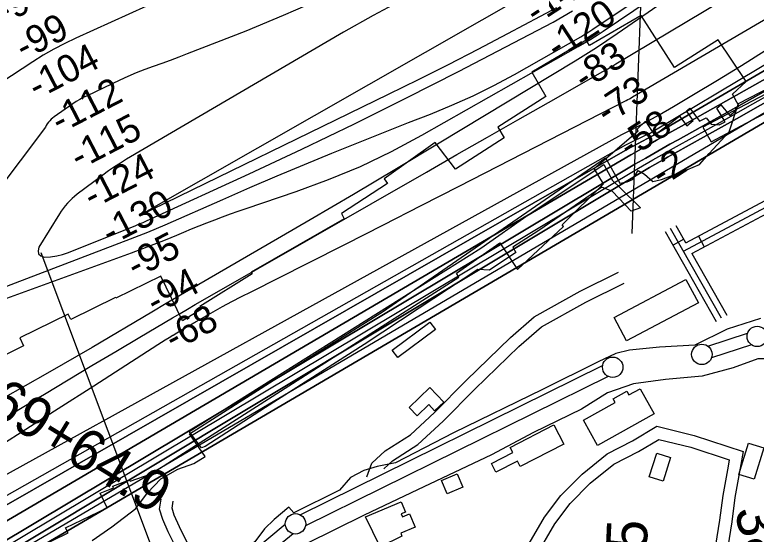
# Model space of a CAD drawing. Extents: x 3625074 to 3663148, y 511451 to 537151.
# Drawn here: x 3641979 to 3643792, y 519248 to 520518 of the extents above; entities that cross this region are included whole.
import ezdxf

# ---------------------------------------------------------------- set-up
doc = ezdxf.new("R2010")
doc.units = 0
for name, color, linetype in [('V-BLDG-OTLN', 7, 'Continuous'), ('V-CHAN-DOCK', 7, 'Continuous'), ('V-LEVE-TOET', 7, 'Continuous'), ('V-RIVR-EDGE', 7, 'Continuous'), ('V-RIVR-RANG', 7, 'Continuous'), ('V-ROAD-CNTR', 7, 'Continuous'), ('V-RRAP-RVMT', 7, 'Continuous'), ('V-SURV-IDEN', 7, 'Continuous'), ('V-SURV-LINE', 7, 'Continuous'), ('V-TOPO-DPTH', 7, 'Continuous'), ('V-TOPO-MAJR', 7, 'Continuous'), ('V-TOPO-MINR', 7, 'Continuous'), ('V-TOPO-WATR', 7, 'Continuous'), ('V-UTIL-LINE', 7, 'Continuous')]:
    doc.layers.add(name, color=color, linetype=linetype)

msp = doc.modelspace()

# ---------------------------------------------------------------- linework, layer by layer
at = {"layer": 'V-BLDG-OTLN'}
for points in [[(3643650.5, 519813.6), (3643474.8, 519720.8), (3643444.5, 519778), (3643620.3, 519870.6)], [(3642902, 519698.4), (3642994.2, 519766.8), (3643007.8, 519748.5), (3642915.6, 519680.1)], [(3642943.1, 519558), (3642993.9, 519606.7), (3643028, 519571.1), (3643005.8, 519549.8), (3642991.3, 519565), (3642962.7, 519537.6)], [(3643369.8, 519526.5), (3643447.2, 519569.9), (3643442.2, 519578.7), (3643475.5, 519597.4), (3643480.5, 519588.4), (3643508, 519603.8), (3643542.4, 519542.4), (3643404.3, 519464.9)], [(3643144.6, 519420.9), (3643197.1, 519447.9), (3643190.7, 519460.3), (3643297.4, 519515.2), (3643321.4, 519468.5), (3643214.8, 519413.7), (3643208.4, 519426.3), (3643155.7, 519399.3)], [(3643772.9, 519470.4), (3643810.3, 519459.1), (3643787.2, 519382.4), (3643749.8, 519393.6)], [(3643530.5, 519388.1), (3643549.1, 519446.4), (3643582.6, 519435.7), (3643564.1, 519377.4)], [(3643022.3, 519379.7), (3643061.1, 519396), (3643075, 519362.8), (3643036.2, 519346.5)], [(3642837.1, 519290.3), (3642923.8, 519326.9), (3642934.2, 519302.1), (3642924, 519297.8), (3642927.1, 519290.6), (3642944.4, 519297.9), (3642958.1, 519265.4), (3642922.7, 519250.5), (3642925.8, 519243.2), (3642872.8, 519217.2)]]:
    msp.add_lwpolyline(points, close=True, dxfattribs=at)
at = {"layer": 'V-CHAN-DOCK'}
for points in [[(3643661.3, 520243.5), (3643681.8, 520207.2), (3643779.7, 520259.8), (3644027.7, 520389.5), (3644476.8, 520627.8), (3644663, 520725.6), (3644776.6, 520784.7), (3644751.3, 520832.8), (3644655.6, 520782.5), (3644662.6, 520769.1), (3644555.6, 520712.9), (3643765.1, 520298), (3643661.3, 520243.5)], [(3642436, 519459.6), (3642405.5, 519499.4), (3643118.4, 519947.3), (3643236.6, 520030.6), (3643419.2, 520152.1), (3643440.3, 520113.1), (3643458.6, 520095.6), (3643509.2, 520046.4), (3643486.4, 520038.3), (3643440.6, 520086.3), (3643414.7, 520096.6), (3643260.1, 519990.9), (3643196.7, 519950.1), (3643204.5, 519937.1), (3643139.7, 519893.6), (3643111.1, 519895.5), (3642968, 519800.5), (3642833.5, 519711.8), (3642591.9, 519557.7), (3642444.8, 519462.5), (3642436, 519459.6)]]:
    msp.add_lwpolyline(points, dxfattribs=at)
at = {"layer": 'V-LEVE-TOET'}
for points in [[(3644155.7, 519782.1), (3644061, 519723.1), (3643978.8, 519685.6), (3643909.9, 519673.5), (3643856.4, 519676.6), (3643796, 519676.5), (3643735.5, 519654.9), (3643660.2, 519634.2), (3643570.1, 519626.2), (3643492.1, 519615.7), (3643428.7, 519593.3), (3643365, 519553.5), (3643247.1, 519496.5), (3643145.1, 519441.8), (3642963.5, 519356.6), (3642833.2, 519294.8), (3642691.8, 519224.6), (3642647.1, 519196.5), (3642616.6, 519167.4), (3642578.7, 519133.2), (3642535, 519102.9)], [(3643802.2, 519775.4), (3643720.8, 519749.1), (3643642.3, 519710.1), (3643555.4, 519705.7), (3643482.3, 519698.2), (3643448.7, 519689.8), (3643405.9, 519669.9), (3643269.1, 519601.8), (3643051.5, 519495.5), (3642909.7, 519422.6), (3642865.4, 519413.2), (3642832.7, 519404.1), (3642800.1, 519386.6), (3642773.2, 519355.8), (3642661.7, 519300.2), (3642648.9, 519313.7), (3642613.1, 519284.2), (3642590.1, 519260.8), (3642566.3, 519229.1), (3642493.8, 519175.2), (3642491.2, 519142.5), (3642535, 519102.9)]]:
    msp.add_lwpolyline(points, dxfattribs=at)
at = {"layer": 'V-RIVR-EDGE'}
msp.add_lwpolyline([(3642168.7, 519232.9), (3642216.2, 519266.4), (3642275.2, 519311.2), (3642303.5, 519349), (3642336, 519383.7), (3642378.1, 519407), (3642417.1, 519420.8), (3642444.8, 519438.1), (3642406.5, 519493.4), (3642629, 519635.1), (3642878.5, 519791.8), (3643423.3, 520168.1), (3643458.6, 520106.2), (3643476.6, 520109.7), (3643489.8, 520115.1), (3643503.7, 520137.3), (3643518.7, 520128.8), (3643539.6, 520110.2), (3643560.1, 520115.5), (3643622.6, 520138.8), (3643653.2, 520151.9), (3643677.3, 520178.8), (3643726, 520232.2), (3643749, 520301.1), (3644187.2, 520527)], dxfattribs=at)
at = {"layer": 'V-RIVR-RANG'}
msp.add_line((3642331.9, 519168.7), (3642043.8, 519936.4), dxfattribs=at)
at = {"layer": 'V-ROAD-CNTR'}
for p, q in [((3643615, 519969.3), (3643588.9, 519954.5)), ((3643651, 519977.1), (3643665.1, 519950.7))]:
    msp.add_line(p, q, dxfattribs=at)
for points in [[(3643614, 519940.3), (3644970.3, 520665.3)], [(3643619.8, 519960.4), (3644776.2, 520578.6)], [(3643634.5, 519934.3), (3644795.6, 520554.9)], [(3643595.5, 520003.1), (3643619.5, 519961)], [(3643569.4, 519988.3), (3643694.4, 519768.5)], [(3643707.5, 519775.9), (3643582.5, 519995.7)], [(3643634.6, 519934.4), (3643720.5, 519783.4)], [(3642840.2, 519387.9), (3642852.5, 519421.7), (3642884.5, 519451.6), (3642946.6, 519491.2), (3643005.8, 519545.6), (3643082.8, 519623.8), (3643191.4, 519729), (3643249.4, 519779.8), (3643361.3, 519842.3), (3643455.7, 519888.9)], [(3642881.7, 519407.9), (3642902.9, 519427.8), (3642964.9, 519467.3), (3643026.6, 519524), (3643104, 519602.5), (3643211.7, 519706.9), (3643266.8, 519755.2), (3643375.2, 519815.8), (3643468.9, 519862)], [(3642877.1, 517970), (3642853.4, 518016.9), (3642849.7, 518062.5), (3642863.8, 518110.1), (3642989.8, 518460.8), (3643123.4, 518891.4), (3643189.2, 519099.6), (3643225.6, 519205.6), (3643274.4, 519289.8), (3643314.2, 519342.9), (3643366.4, 519394.8), (3643427.6, 519444.2), (3643489.3, 519476.1), (3643549, 519511.9), (3643640.2, 519489.7), (3643760.5, 519450.4), (3643752.6, 519409.2), (3643739.7, 519337.9), (3643732.3, 519278), (3643719.2, 519196.6), (3643710.2, 519123.1), (3643657.1, 518957.7), (3643564.2, 518689.2), (3643557.3, 518666.1)], [(3642903.9, 517983.5), (3642882.9, 518025.2), (3642880, 518059.4), (3642892.3, 518100.8), (3643018.3, 518451.3), (3643152, 518882.5), (3643217.7, 519090.2), (3643253, 519193.1), (3643299.4, 519273.2), (3643336.9, 519323.2), (3643386.4, 519372.4), (3643444.1, 519419), (3643503.9, 519449.9), (3643553.8, 519479.8), (3643632, 519460.8), (3643726, 519430.1), (3643723.1, 519414.7), (3643710, 519342.4), (3643702.6, 519282.2), (3643689.5, 519200.9), (3643680.7, 519129.6), (3643628.7, 518967.2), (3643535.7, 518698.5), (3643527.9, 518672.6)], [(3642381.3, 519199.9), (3642371.2, 519219.5), (3642354.4, 519253.6), (3642341.1, 519284.3), (3642333, 519309.4), (3642337, 519333.4)], [(3642409.3, 519211), (3642398, 519233), (3642381.7, 519266.2), (3642369.2, 519294.9), (3642363.8, 519311.7), (3642366.6, 519328.5)]]:
    msp.add_lwpolyline(points, dxfattribs=at)
at = {"layer": 'V-RRAP-RVMT'}
for points in [[(3643767.1, 520354.7), (3643698.8, 520457.1), (3643592.6, 520389.3), (3643510.5, 520516.4), (3643384.2, 520442.9), (3643376, 520455.8), (3643243.7, 520377.9)], [(3643243.7, 520377.9), (3643277.7, 520318.5), (3643160.3, 520243.6), (3643176, 520216.9), (3643057.1, 520140.3), (3643007.1, 520205.8), (3642882.7, 520117.2), (3642890.1, 520105.5), (3642777.9, 520032.3)], [(3643396, 520141.9), (3643503, 520234), (3643501, 520238.6), (3643521.1, 520257.6), (3643543.7, 520223.8), (3643604.4, 520270.3), (3643622.1, 520246.8), (3643637.7, 520259.7), (3643621.5, 520283.2), (3643630, 520289.5), (3643653.1, 520257.6), (3643669.8, 520266.3), (3643682.2, 520250.5), (3643701.3, 520248.7), (3643716.2, 520256.7), (3643695.8, 520290), (3643705.3, 520297.7), (3643727.2, 520271.6), (3643741.1, 520283.2), (3643742.2, 520289.8), (3643749.7, 520295.7), (3643733.8, 520324.1), (3643767.1, 520354.7)], [(3643065.1, 519876.9), (3643059.5, 519886.3), (3643165.1, 519960.4), (3643208.3, 519895.4), (3643320.6, 520000.3), (3643317.7, 520004.7), (3643418.5, 520105), (3643396, 520141.9)], [(3642777.9, 520032.3), (3642784.6, 520019.2), (3642557.4, 519888.6), (3642559.6, 519884.7), (3642431.7, 519804.8), (3642435.6, 519797.9), (3642388.9, 519770.1), (3642335.9, 519878.8), (3642226.2, 519825.3), (3642225.5, 519826.7), (3642116.1, 519773.3), (3642109.9, 519786.1), (3641991.2, 519728.2), (3642000.9, 519708.4), (3641898.5, 519658.4), (3641910.6, 519633.7), (3641809, 519584.1), (3641821.2, 519559.1)], [(3642218.9, 519365.6), (3642259.9, 519380.7), (3642261, 519377.8), (3642312.9, 519395.6), (3643065.1, 519876.9)], [(3641997.9, 519196.8), (3642109.4, 519251.1), (3642103.5, 519263.3), (3642205.1, 519312.8), (3642187.8, 519348.2), (3642220.5, 519361.7), (3642218.9, 519365.6)]]:
    msp.add_lwpolyline(points, dxfattribs=at)
at = {"layer": 'V-SURV-LINE'}
for points in [[(3643673.5, 519708.1), (3643770.9, 519739.7)], [(3643780.1, 519711.1), (3643682.7, 519679.6)], [(3642676.9, 519295.6), (3643416.5, 519660.9)], [(3643429.8, 519634), (3642690.2, 519268.7)], [(3642560.2, 519206), (3642640.6, 519272.2)], [(3642659.7, 519249.1), (3642579.3, 519182.9)]]:
    msp.add_lwpolyline(points, dxfattribs=at)
for centre in [(3643794.5, 519731.6), (3643659.1, 519687.7), (3643441.1, 519656.3), (3642665.6, 519273.4)]:
    msp.add_circle(centre, 25, dxfattribs=at)
at = {"layer": 'V-TOPO-DPTH'}
for points in [[(3643485.5, 520175.8), (3643486.9, 520176.7), (3643517.4, 520193.9), (3643548, 520211.2), (3643578.5, 520228.5), (3643609.1, 520245.7), (3643986.6, 520458.9), (3644090.1, 520518.1), (3644193.3, 520578), (3644295.8, 520638.8), (3644397.9, 520700.4), (3644576.6, 520809.3), (3644589.1, 520817), (3644601.5, 520824.7), (3644613.8, 520832.6), (3644626.1, 520840.6), (3645146.6, 521181.4), (3645226.5, 521234.5), (3645306, 521288.3)], [(3645306, 521288.3), (3645226.5, 521234.5), (3645146.6, 521181.4), (3644626.1, 520840.6), (3644613.8, 520832.6), (3644601.5, 520824.7), (3644589.1, 520817), (3644576.6, 520809.3), (3644397.9, 520700.4), (3644295.8, 520638.8), (3644193.3, 520578), (3644090.1, 520518.1), (3643986.6, 520458.9), (3643609.1, 520245.7), (3643578.5, 520228.5), (3643548, 520211.2), (3643517.4, 520193.9), (3643486.9, 520176.7), (3643485.5, 520175.8)], [(3644681.8, 520765.8), (3641579.2, 518946.4)], [(3644593, 520749.7), (3643839, 520317.7), (3643795.1, 520292.7), (3643751.2, 520267.9), (3643707.2, 520243.2), (3643663.2, 520218.6), (3643592.9, 520179.6), (3643583.9, 520174.6), (3643574.9, 520169.6), (3643566, 520164.5), (3643557, 520159.3), (3643531.2, 520144.4), (3643510.7, 520132.3)], [(3643510.7, 520132.3), (3643531.2, 520144.4), (3643557, 520159.3), (3643566, 520164.5), (3643574.9, 520169.6), (3643583.9, 520174.6), (3643592.9, 520179.6), (3643663.2, 520218.6), (3643707.2, 520243.2), (3643751.2, 520267.9), (3643795.1, 520292.7), (3643839, 520317.7), (3644593, 520749.7)], [(3643477.7, 520189.9), (3643526.4, 520215.6), (3643533.3, 520219.3), (3643540.2, 520223.1), (3643547.1, 520227), (3643553.9, 520231), (3644379.6, 520713.4)], [(3644379.6, 520713.4), (3643553.9, 520231), (3643547.1, 520227), (3643540.2, 520223.1), (3643533.3, 520219.3), (3643526.4, 520215.6), (3643477.7, 520189.9)], [(3643495.5, 520152.7), (3643522, 520167.9), (3643541.7, 520179.1), (3643561.5, 520190.3), (3643581.2, 520201.5), (3643601, 520212.6), (3643762.4, 520302.9), (3643862.7, 520359.4), (3643962.6, 520416.5), (3644062.2, 520474.3), (3644161.5, 520532.7)], [(3644161.5, 520532.7), (3644062.2, 520474.3), (3643962.6, 520416.5), (3643862.7, 520359.4), (3643762.4, 520302.9), (3643601, 520212.6), (3643581.2, 520201.5), (3643561.5, 520190.3), (3643541.7, 520179.1), (3643522, 520167.9), (3643495.5, 520152.7)], [(3640756.4, 518775.3), (3640882.9, 518817.4), (3641008.4, 518862.3), (3641133.2, 518909.3), (3641485.2, 519046.4), (3641495.5, 519050.7), (3641505.6, 519055.4), (3641515.4, 519060.7), (3641525.1, 519066.3), (3641638.6, 519136.7), (3643477.7, 520189.9)], [(3643477.7, 520189.9), (3641638.6, 519136.7), (3641525.1, 519066.3), (3641515.4, 519060.7), (3641505.6, 519055.4), (3641495.5, 519050.7), (3641485.2, 519046.4), (3641133.2, 518909.3), (3641008.4, 518862.3), (3640882.9, 518817.4), (3640756.4, 518775.3)], [(3640469.6, 518633.2), (3641468.8, 519009.8), (3641492.5, 519019.3), (3641515.9, 519029.4), (3641538.8, 519040.3), (3641561.5, 519051.9), (3641606.3, 519075.9), (3641651, 519100.4), (3641657.2, 519103.9), (3643485.5, 520175.8)], [(3643485.5, 520175.8), (3641657.2, 519103.9), (3641651, 519100.4), (3641606.3, 519075.9), (3641561.5, 519051.9), (3641538.8, 519040.3), (3641515.9, 519029.4), (3641492.5, 519019.3), (3641468.8, 519009.8), (3640469.6, 518633.2)], [(3640404.9, 518593.8), (3641455.5, 518950.8), (3641468.9, 518955.4), (3641482.2, 518960.2), (3641495.5, 518965.1), (3641508.8, 518970.1), (3641533.3, 518979.6), (3641536.1, 518980.9), (3641537, 518981.4), (3641656.7, 519053.3), (3643495.5, 520152.7)], [(3643495.5, 520152.7), (3641656.7, 519053.3), (3641537, 518981.4), (3641536.1, 518980.9), (3641533.3, 518979.6), (3641508.8, 518970.1), (3641495.5, 518965.1), (3641482.2, 518960.2), (3641468.9, 518955.4), (3641455.5, 518950.8), (3640404.9, 518593.8)], [(3643510.7, 520132.3), (3641665.7, 519024.6), (3641556.6, 518973.4), (3641548.7, 518969.8), (3641540.7, 518966.3), (3641532.7, 518963), (3641524.6, 518959.8), (3641327.2, 518884.1), (3641220.1, 518844.1), (3641112.5, 518805.3), (3641004.2, 518768.4), (3640895.6, 518732.8), (3640424.7, 518582.9)], [(3640424.7, 518582.9), (3640895.6, 518732.8), (3641004.2, 518768.4), (3641112.5, 518805.3), (3641220.1, 518844.1), (3641327.2, 518884.1), (3641524.6, 518959.8), (3641532.7, 518963), (3641540.7, 518966.3), (3641548.7, 518969.8), (3641556.6, 518973.4), (3641665.7, 519024.6), (3643510.7, 520132.3)]]:
    msp.add_lwpolyline(points, dxfattribs=at)
at = {"layer": 'V-TOPO-MAJR'}
for points in [[(3641779.5, 519760), (3642264.8, 519936), (3642292.6, 519946.3), (3642320.3, 519957), (3642347.8, 519968), (3642375.3, 519979.4), (3642392.4, 519986.7), (3642411.2, 519994.6), (3642430.1, 520002.3), (3642449, 520009.8), (3642468.1, 520017.1), (3642487.2, 520024.2), (3642506.3, 520031.2), (3642525.6, 520038), (3642544.9, 520044.6), (3642666.8, 520085.8), (3642746.1, 520115.1), (3642824.1, 520147.3), (3642900.1, 520183.9), (3642974.8, 520223.5), (3643356.9, 520440.2), (3643372.4, 520449.2), (3643387.7, 520458.5), (3643402.9, 520468.1), (3643417.8, 520478), (3643717.8, 520681)], [(3643473.6, 520199.9), (3643529.3, 520227.5), (3643532.4, 520229), (3643535.4, 520230.6), (3643538.4, 520232.3), (3643541.4, 520234), (3643798.8, 520387.5), (3643928.4, 520465.8), (3644057.5, 520545.1)], [(3642301.1, 520538.9), (3642128.2, 520460.6), (3642101.3, 520447.7), (3642074.8, 520434), (3642049, 520419), (3642023.7, 520403.3), (3641863.4, 520298.8)], [(3640377.9, 518688.4), (3641193.6, 518955.4), (3641245.3, 518972.8), (3641296.8, 518990.7), (3641348, 519009.5), (3641399, 519028.8), (3641493.6, 519065.6), (3641497.1, 519067), (3641500.5, 519068.7), (3641503.7, 519070.5), (3641506.9, 519072.5), (3641640.1, 519162.5), (3643473.6, 520199.9)]]:
    msp.add_lwpolyline(points, dxfattribs=at)
at = {"layer": 'V-TOPO-MINR'}
for points in [[(3643485.5, 520175.8), (3643486.9, 520176.7), (3643517.4, 520193.9), (3643548, 520211.2), (3643578.5, 520228.5), (3643609.1, 520245.7), (3643986.6, 520458.9), (3644090.1, 520518.1), (3644193.3, 520578), (3644295.8, 520638.8), (3644397.9, 520700.4), (3644576.6, 520809.3), (3644589.1, 520817), (3644601.5, 520824.7), (3644613.8, 520832.6), (3644626.1, 520840.6), (3645146.6, 521181.4), (3645226.5, 521234.5), (3645306, 521288.3)], [(3641970.3, 519541.8), (3642036.3, 519581.3), (3642051.5, 519590.5), (3642109.7, 519625.5), (3642167.9, 519660.4), (3642226.3, 519695.1), (3642284.7, 519729.7), (3642364.6, 519776.8), (3642383.2, 519787.7), (3642401.8, 519798.5), (3642420.4, 519809.3), (3642439, 519820), (3642985.8, 520133.5), (3643060.3, 520176.1), (3643134.8, 520218.7), (3643209.3, 520261.2), (3643283.9, 520303.6), (3643416.9, 520379.2), (3643425, 520383.9), (3643433.1, 520388.5), (3643441.1, 520393.3), (3643449.1, 520398), (3644405.4, 520969.3)], [(3641909.8, 519443.9), (3641997.5, 519499.5), (3642085, 519555.3), (3642172.4, 519611.2), (3642329, 519711.6), (3642338.1, 519717.4), (3642347.2, 519723.1), (3642356.3, 519728.8), (3642365.4, 519734.4), (3642366.6, 519735.1), (3642375.2, 519740.4), (3642383.8, 519745.6), (3642392.5, 519750.7), (3642401.1, 519755.9), (3642413, 519762.8), (3642415.7, 519764.4), (3642418.5, 519766), (3642421.2, 519767.6), (3642424, 519769.2), (3642464.2, 519791.7), (3642487.2, 519804.4), (3642510.2, 519816.8), (3642533.5, 519829), (3642556.8, 519840.9), (3642695.4, 519910.7), (3642788.1, 519957.4), (3642880.6, 520004.3), (3642973.1, 520051.5), (3643065.5, 520098.8), (3643474.3, 520308.7), (3643478.2, 520310.7), (3643482.1, 520312.8), (3643486, 520315), (3643489.8, 520317.2), (3644468.4, 520891.4)], [(3643463.7, 520225.4), (3643484.6, 520235.9), (3643520.1, 520254.4), (3643555.1, 520273.8), (3643589.8, 520293.9), (3643638.7, 520322.9), (3643697.4, 520358.3), (3643755.7, 520394.2), (3643813.6, 520430.9), (3643871.1, 520468.1), (3644519.5, 520893.2)], [(3643925.6, 520798.1), (3643452.3, 520471.4), (3643426.9, 520454.3), (3643401.4, 520437.4), (3643375.5, 520421.1), (3643349.5, 520405), (3643017, 520204.5), (3642912.1, 520141.6), (3642807, 520079), (3642701.5, 520017), (3642595.9, 519955.4), (3642454.5, 519873.4), (3642419.4, 519853), (3642384.3, 519832.5), (3642349.3, 519811.9), (3642314.3, 519791.2), (3642168.2, 519704.4), (3642059.5, 519641.4), (3641950, 519580.1)], [(3641596.7, 518976.3), (3644678.3, 520789.4)], [(3643504.4, 520143.4), (3643539.5, 520163.6), (3643553.9, 520171.8), (3643568.2, 520179.9), (3643582.6, 520188), (3643597, 520196.1), (3643711.7, 520260), (3643783.4, 520300.2), (3643854.9, 520340.7), (3643926.2, 520381.6), (3643997.3, 520422.8), (3644564.3, 520753.3)], [(3643510.7, 520132.3), (3643531.2, 520144.4), (3643557, 520159.3), (3643566, 520164.5), (3643574.9, 520169.6), (3643583.9, 520174.6), (3643592.9, 520179.6), (3643663.2, 520218.6), (3643707.2, 520243.2), (3643751.2, 520267.9), (3643795.1, 520292.7), (3643839, 520317.7), (3644593, 520749.7)], [(3643477.7, 520189.9), (3643526.4, 520215.6), (3643533.3, 520219.3), (3643540.2, 520223.1), (3643547.1, 520227), (3643553.9, 520231), (3644379.6, 520713.4)], [(3643260, 520585.1), (3642295.2, 520034.1), (3642293.3, 520033), (3642289.6, 520030.8), (3642287.7, 520029.7), (3642284.2, 520027.6), (3642283.8, 520027.3), (3642283.3, 520026.9), (3642283.4, 520026.8), (3642283.5, 520026.9), (3642283.5, 520026.9), (3642284.1, 520027.1), (3642893.1, 520323.8), (3642966.4, 520360), (3643039.5, 520396.7), (3643112.3, 520434.1), (3643184.7, 520472.1), (3643304.8, 520535.6)], [(3641942.1, 519848), (3642262.1, 519969.9), (3642283.6, 519978.2), (3642304.9, 519986.8), (3642326.1, 519995.7), (3642347.2, 520004.8), (3642487.5, 520066.6), (3642554, 520095.6), (3642620.6, 520124.2), (3642687.5, 520152.1), (3642754.6, 520179.7), (3642783.3, 520191.3), (3642836.2, 520212.6), (3642889.1, 520233.7), (3642942.2, 520254.6), (3642995.3, 520275.2), (3643047.9, 520296.9), (3643099.8, 520320.1), (3643150.6, 520345.5), (3643200.7, 520372.5), (3643362.8, 520464.4), (3643370.5, 520468.9), (3643378, 520473.5), (3643385.5, 520478.2), (3643392.9, 520483.1), (3643527.9, 520574.4)], [(3642725.8, 520556), (3642635.3, 520516.2), (3642543.9, 520478.4), (3642400.8, 520422.3), (3642380.1, 520414.3), (3642359.4, 520406.5), (3642338.5, 520399), (3642317.6, 520391.7), (3642296.8, 520384.1), (3642276.2, 520376.1), (3642255.9, 520367.4), (3642235.7, 520358.2), (3642155.8, 520320.3), (3642146.8, 520315.8), (3642138.1, 520311), (3642129.5, 520305.8), (3642121.2, 520300.3), (3642075.3, 520268.4), (3642071.5, 520265.5), (3642067.9, 520262.5), (3642064.6, 520259.1), (3642061.5, 520255.5), (3642058.7, 520251.6), (3642056.3, 520247.6), (3642054.2, 520243.3), (3641807.9, 519917.1)], [(3642929.2, 520556.3), (3642855.5, 520516.8), (3642782.7, 520475.6), (3642252.5, 520164.7), (3642237.6, 520155.7), (3642222.9, 520146.3), (3642208.6, 520136.4), (3642194.5, 520126.2), (3642131.9, 520079.2), (3642125.5, 520074.1), (3642119.3, 520068.8), (3642113.4, 520063.1), (3642107.8, 520057.2), (3642102.5, 520050.9), (3642097.4, 520044.5), (3642092.7, 520037.9), (3642088.2, 520031.1), (3642037.7, 519950.2), (3642036.1, 519941), (3642037.4, 519933.4), (3642043.2, 519928.4), (3642052, 519925.2), (3642066.9, 519926.3), (3642081.7, 519928.5), (3642096.1, 519932.2), (3642110.3, 519937.1), (3642275.1, 520003.1), (3642283.9, 520006.7), (3642292.7, 520010.4), (3642301.5, 520014.2), (3642310.2, 520018.1), (3642551.9, 520129.1), (3642681, 520189.5), (3642809.5, 520251.2), (3642937, 520314.9), (3643063.9, 520379.8), (3643295.4, 520500.5), (3643319.3, 520513.8), (3643342.7, 520528)], [(3643495.5, 520152.7), (3643522, 520167.9), (3643541.7, 520179.1), (3643561.5, 520190.3), (3643581.2, 520201.5), (3643601, 520212.6), (3643762.4, 520302.9), (3643862.7, 520359.4), (3643962.6, 520416.5), (3644062.2, 520474.3), (3644161.5, 520532.7)], [(3640387.5, 518765.1), (3641040.2, 518956.6), (3641114.9, 518979.9), (3641189, 519005), (3641262.2, 519032.5), (3641334.9, 519061.8), (3641434.2, 519103.9), (3641456.5, 519113.9), (3641478.4, 519124.5), (3641499.9, 519135.9), (3641521.1, 519148), (3641632.6, 519214.6), (3643463.7, 520225.4)], [(3640756.4, 518775.3), (3640882.9, 518817.4), (3641008.4, 518862.3), (3641133.2, 518909.3), (3641485.2, 519046.4), (3641495.5, 519050.7), (3641505.6, 519055.4), (3641515.4, 519060.7), (3641525.1, 519066.3), (3641638.6, 519136.7), (3643477.7, 520189.9)], [(3640469.6, 518633.2), (3641468.8, 519009.8), (3641492.5, 519019.3), (3641515.9, 519029.4), (3641538.8, 519040.3), (3641561.5, 519051.9), (3641606.3, 519075.9), (3641651, 519100.4), (3641657.2, 519103.9), (3643485.5, 520175.8)], [(3640404.9, 518593.8), (3641455.5, 518950.8), (3641468.9, 518955.4), (3641482.2, 518960.2), (3641495.5, 518965.1), (3641508.8, 518970.1), (3641533.3, 518979.6), (3641536.1, 518980.9), (3641537, 518981.4), (3641656.7, 519053.3), (3643495.5, 520152.7)], [(3640412.6, 518589.6), (3641171, 518839), (3641232.7, 518859.8), (3641294.2, 518881.2), (3641355.4, 518903.5), (3641416.4, 518926.4), (3641529, 518969.7), (3641533.5, 518971.5), (3641537.9, 518973.5), (3641542.3, 518975.6), (3641546.6, 518977.9), (3641658.6, 519039.1), (3643504.4, 520143.4)], [(3640424.7, 518582.9), (3640895.6, 518732.8), (3641004.2, 518768.4), (3641112.5, 518805.3), (3641220.1, 518844.1), (3641327.2, 518884.1), (3641524.6, 518959.8), (3641532.7, 518963), (3641540.7, 518966.3), (3641548.7, 518969.8), (3641556.6, 518973.4), (3641665.7, 519024.6), (3643510.7, 520132.3)]]:
    msp.add_lwpolyline(points, dxfattribs=at)
at = {"layer": 'V-TOPO-WATR'}
msp.add_lwpolyline([(3641579.2, 518946.4), (3644681.8, 520765.8)], dxfattribs=at)
at = {"layer": 'V-UTIL-LINE'}
msp.add_line((3643607.2, 523139.9), (3643488.1, 519983.4), dxfattribs=at)

# ---------------------------------------------------------------- texts
at = {"layer": 'V-RIVR-RANG'}
for s, rotation, p in [('-140', 33.0824, (3643253.4, 520492.3)), ('-93', 27.3705, (3641952.6, 520493.4)), ('-120', 33.0824, (3643305.1, 520406.7)), ('-99', 27.3705, (3642001.4, 520406.1)), ('-104', 27.3705, (3642032.6, 520309.7)), ('-83', 33.0824, (3643372.1, 520331)), ('-112', 27.3705, (3642088.9, 520226.2)), ('-73', 33.0824, (3643426.9, 520247.3)), ('-115', 27.3705, (3642135.6, 520137.8)), ('-58', 33.0824, (3643482.2, 520164)), ('-2', 33.0824, (3643560.9, 520095.9)), ('-124', 27.3705, (3642168, 520041.9)), ('-130', 27.3705, (3642212.4, 519952.3)), ('-95', 27.3705, (3642274.3, 519871.7)), ('-94', 27.3705, (3642321.7, 519783.7)), ('-68', 27.3705, (3642366.7, 519694.4))]:
    msp.add_text(s, height=67, rotation=rotation, dxfattribs=at).set_placement(p)
at = {"layer": 'V-SURV-IDEN'}
for s, rotation, p in [('369+64.9', 328.455, (3641841.9, 519588.6)), ('382+78.8', 283.3227, (3643738.4, 519307.1)), ('380+58.5', 87.4266, (3643502.3, 518720.3))]:
    msp.add_text(s, height=100, rotation=rotation, dxfattribs=at).set_placement(p)

doc.saveas('drawing.dxf')
